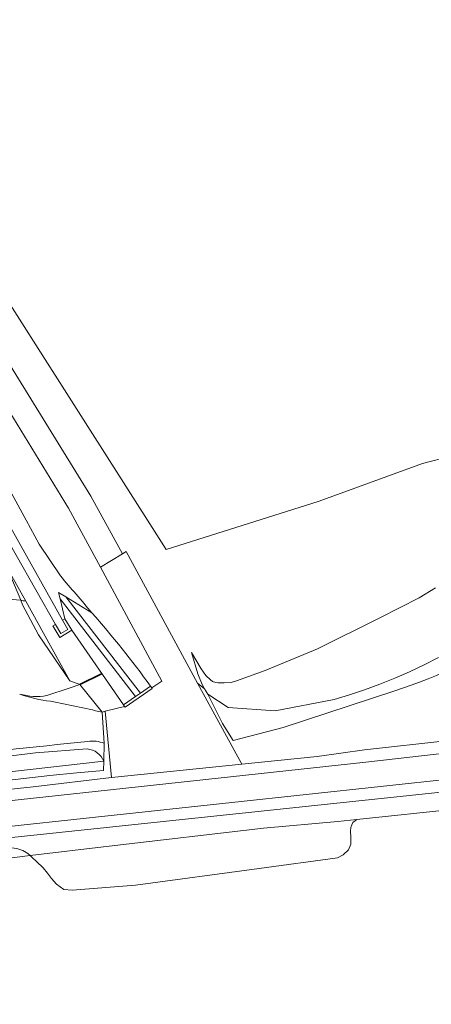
# Model space of a CAD drawing. Extents: x 184422 to 188298, y 343471 to 350189.
# Tile 342 of 513: x 186667 to 186717, y 348605 to 348724. Entities that reach past the tile are written whole.
import ezdxf

# ---------------------------------------------------------------- set-up
doc = ezdxf.new("R2010")
doc.units = 0
for name, color, linetype, lineweight in [('B-WA-GK-KADEMUUR-G', 252, 'Continuous', 35), ('B-WA-GR-BOUWLAND-GV', 252, 'Continuous', 13), ('B-WA-GR-GRAS-GV', 252, 'Continuous', 13), ('B-WA-GR-HOUTWAL-GV', 252, 'Continuous', 13), ('B-WA-GW-TALUD_KRUIN-G', 252, 'Continuous', 18), ('B-WA-IE-TERREINAFSCHEIDING_KUNSTMATIG_HEKWERK-G', 252, 'IE-TERREINAFSCHEIDING-KUNSTMATIG', 18), ('B-WA-IE-TERREINAFSCHEIDING_KUNSTMATIG_MUUR-GV', 252, 'Continuous', 18), ('B-WA-OG-TERREIN_CULTUURSCHEIDING-GV', 252, 'Continuous', 18), ('B-WA-OG-WATER_GREPPEL-GV', 252, 'Continuous', 18), ('B-WA-OG-WATER_SLOOT-GV', 252, 'Continuous', 18), ('B-WA-OG-WEG-GV', 252, 'Continuous', 18), ('B-WA-VH-ONVERHARD-GV', 252, 'Continuous', 18), ('B-WA-VH-VERHARDING_ASFALT-GV', 252, 'Continuous', 18), ('B-WA-VH-VERHARDING_BETONSTRAATSTEEN-GV', 252, 'Continuous', 18), ('B-WA-VH-VERHARDING_SIERBESTRATING-GV', 252, 'Continuous', 18)]:
    doc.layers.add(name, color=color, linetype=linetype, lineweight=lineweight)
doc.linetypes.add('IE-TERREINAFSCHEIDING-KUNSTMATIG', pattern='A,4,[82,NLCS.SHX,S=0.75,R=90,X=0,Y=0],4,-2', length=10)

msp = doc.modelspace()

# ---------------------------------------------------------------- linework, layer by layer
at = {"layer": 'B-WA-GK-KADEMUUR-G', "flags": 128}
msp.add_lwpolyline([(186676.796, 348644.897), (186674.161, 348643.572)], dxfattribs=at)
msp.add_lwpolyline([(186676.796, 348644.897), (186674.161, 348643.572)], dxfattribs=at)
msp.add_lwpolyline([(186676.796, 348644.897), (186674.161, 348643.572)], dxfattribs=at)
at = {"layer": 'B-WA-GR-BOUWLAND-GV', "flags": 128}
msp.add_lwpolyline([(186720.046, 348628.494), (186707.769, 348627.201), (186707.302, 348626.823), (186707.167, 348626.532), (186707.07, 348626.226), (186707.016, 348625.826), (186707.043, 348624.957), (186707.048, 348624.182), (186706.758, 348623.495), (186706.14, 348622.88), (186705.421, 348622.54), (186695.93, 348621.249), (186680.93, 348619.198), (186673.237, 348618.587), (186672.241, 348618.704), (186671.345, 348619.323), (186670.741, 348620.038), (186670.237, 348620.681), (186669.697, 348621.323), (186668.921, 348622.099), (186668.395, 348622.584), (186668.125, 348622.81), (186658.339, 348621.553)], dxfattribs=at)
msp.add_lwpolyline([(186720.046, 348628.494), (186707.769, 348627.201), (186707.302, 348626.823), (186707.167, 348626.532), (186707.07, 348626.226), (186707.016, 348625.826), (186707.043, 348624.957), (186707.048, 348624.182), (186706.758, 348623.495), (186706.14, 348622.88), (186705.421, 348622.54), (186695.93, 348621.249), (186680.93, 348619.198), (186673.237, 348618.587), (186672.241, 348618.704), (186671.345, 348619.323), (186670.741, 348620.038), (186670.237, 348620.681), (186669.697, 348621.323), (186668.921, 348622.099), (186668.395, 348622.584), (186668.125, 348622.81), (186658.339, 348621.553)], dxfattribs=at)
msp.add_lwpolyline([(186720.046, 348628.494), (186707.769, 348627.201), (186707.302, 348626.823), (186707.167, 348626.532), (186707.07, 348626.226), (186707.016, 348625.826), (186707.043, 348624.957), (186707.048, 348624.182), (186706.758, 348623.495), (186706.14, 348622.88), (186705.421, 348622.54), (186695.93, 348621.249), (186680.93, 348619.198), (186673.237, 348618.587), (186672.241, 348618.704), (186671.345, 348619.323), (186670.741, 348620.038), (186670.237, 348620.681), (186669.697, 348621.323), (186668.921, 348622.099), (186668.395, 348622.584), (186668.125, 348622.81), (186658.339, 348621.553)], dxfattribs=at)
at = {"layer": 'B-WA-GR-GRAS-GV', "flags": 128}
for points in [[(186726.57, 348827.032), (186715.297, 348821.007), (186706.134, 348816.074), (186698.891, 348811.589), (186690.272, 348804.935), (186685.392, 348800.875), (186680.108, 348796.27), (186675.963, 348792.726), (186673.206, 348789.657), (186668.246, 348784.261), (186664.379, 348779.474), (186662.212, 348776.57), (186656.262, 348767.201), (186651.341, 348760.666), (186648.664, 348757.235), (186645.638, 348754.108), (186642.8, 348751.388), (186632.213, 348742.257), (186645.814, 348720.958), (186684.65, 348660.007), (186703.216, 348665.877), (186715.741, 348670.428), (186719.185, 348671.321)], [(186726.57, 348827.032), (186715.297, 348821.007), (186706.134, 348816.074), (186698.891, 348811.589), (186690.272, 348804.935), (186685.392, 348800.875), (186680.108, 348796.27), (186675.963, 348792.726), (186673.206, 348789.657), (186668.246, 348784.261), (186664.379, 348779.474), (186662.212, 348776.57), (186656.262, 348767.201), (186651.341, 348760.666), (186648.664, 348757.235), (186645.638, 348754.108), (186642.8, 348751.388), (186632.213, 348742.257), (186645.814, 348720.958), (186684.65, 348660.007), (186703.216, 348665.877), (186715.741, 348670.428), (186719.185, 348671.321)], [(186726.57, 348827.032), (186715.297, 348821.007), (186706.134, 348816.074), (186698.891, 348811.589), (186690.272, 348804.935), (186685.392, 348800.875), (186680.108, 348796.27), (186675.963, 348792.726), (186673.206, 348789.657), (186668.246, 348784.261), (186664.379, 348779.474), (186662.212, 348776.57), (186656.262, 348767.201), (186651.341, 348760.666), (186648.664, 348757.235), (186645.638, 348754.108), (186642.8, 348751.388), (186632.213, 348742.257), (186645.814, 348720.958), (186684.65, 348660.007), (186703.216, 348665.877), (186715.741, 348670.428), (186719.185, 348671.321)], [(186719.185, 348671.321), (186715.741, 348670.428), (186703.216, 348665.877), (186684.65, 348660.007), (186645.814, 348720.958), (186632.213, 348742.257)], [(186719.185, 348671.321), (186715.741, 348670.428), (186703.216, 348665.877), (186684.65, 348660.007), (186645.814, 348720.958), (186632.213, 348742.257)], [(186719.185, 348671.321), (186715.741, 348670.428), (186703.216, 348665.877), (186684.65, 348660.007), (186645.814, 348720.958), (186632.213, 348742.257)], [(186629.927, 348740.411), (186675.508, 348666.465), (186679.342, 348659.48), (186679.772, 348659.757), (186688.462, 348643.756), (186689.306, 348643.082), (186688.999, 348643.571), (186688.503, 348644.885), (186687.735, 348647.481), (186688.905, 348645.496), (186689.436, 348644.703), (186690.002, 348644.14), (186690.272, 348643.951), (186690.662, 348643.816), (186690.954, 348643.778), (186691.673, 348643.796), (186692.521, 348643.845), (186693.162, 348644.033), (186696.667, 348645.298), (186703.017, 348647.919), (186710.583, 348651.672), (186715.328, 348654.118), (186717.311, 348655.337)], [(186629.927, 348740.411), (186675.508, 348666.465), (186679.342, 348659.48), (186679.772, 348659.757), (186688.462, 348643.756), (186689.306, 348643.082), (186688.999, 348643.571), (186688.503, 348644.885), (186687.735, 348647.481), (186688.905, 348645.496), (186689.436, 348644.703), (186690.002, 348644.14), (186690.272, 348643.951), (186690.662, 348643.816), (186690.954, 348643.778), (186691.673, 348643.796), (186692.521, 348643.845), (186693.162, 348644.033), (186696.667, 348645.298), (186703.017, 348647.919), (186710.583, 348651.672), (186715.328, 348654.118), (186717.311, 348655.337)], [(186629.927, 348740.411), (186675.508, 348666.465), (186679.342, 348659.48), (186679.772, 348659.757), (186688.462, 348643.756), (186689.306, 348643.082), (186688.999, 348643.571), (186688.503, 348644.885), (186687.735, 348647.481), (186688.905, 348645.496), (186689.436, 348644.703), (186690.002, 348644.14), (186690.272, 348643.951), (186690.662, 348643.816), (186690.954, 348643.778), (186691.673, 348643.796), (186692.521, 348643.845), (186693.162, 348644.033), (186696.667, 348645.298), (186703.017, 348647.919), (186710.583, 348651.672), (186715.328, 348654.118), (186717.311, 348655.337)], [(186667.593, 348653.727), (186665.349, 348657.771), (186658.643, 348657.088), (186651.963, 348656.409), (186631.926, 348654.572), (186618.927, 348653.709), (186612.484, 348653.281), (186606.192, 348653.148)], [(186667.593, 348653.727), (186665.349, 348657.771), (186658.643, 348657.088), (186651.963, 348656.409), (186631.926, 348654.572), (186618.927, 348653.709), (186612.484, 348653.281), (186606.192, 348653.148)], [(186667.593, 348653.727), (186665.349, 348657.771), (186658.643, 348657.088), (186651.963, 348656.409), (186631.926, 348654.572), (186618.927, 348653.709), (186612.484, 348653.281), (186606.192, 348653.148)], [(186717.311, 348655.337), (186715.328, 348654.118), (186710.583, 348651.672), (186703.017, 348647.919), (186696.667, 348645.298), (186693.162, 348644.033), (186692.521, 348643.845), (186691.673, 348643.796), (186690.954, 348643.778), (186690.662, 348643.816), (186690.272, 348643.951), (186690.002, 348644.14), (186689.436, 348644.703), (186688.905, 348645.496), (186687.735, 348647.481), (186688.503, 348644.885), (186688.999, 348643.571), (186689.306, 348643.082), (186689.683, 348642.413), (186692.175, 348640.791), (186697.871, 348640.38), (186705.014, 348641.776), (186706.874, 348642.331), (186708.723, 348642.945), (186710.557, 348643.617), (186712.373, 348644.348), (186714.17, 348645.135), (186715.944, 348645.98), (186717.692, 348646.88)], [(186717.311, 348655.337), (186715.328, 348654.118), (186710.583, 348651.672), (186703.017, 348647.919), (186696.667, 348645.298), (186693.162, 348644.033), (186692.521, 348643.845), (186691.673, 348643.796), (186690.954, 348643.778), (186690.662, 348643.816), (186690.272, 348643.951), (186690.002, 348644.14), (186689.436, 348644.703), (186688.905, 348645.496), (186687.735, 348647.481), (186688.503, 348644.885), (186688.999, 348643.571), (186689.306, 348643.082), (186689.683, 348642.413), (186692.175, 348640.791), (186697.871, 348640.38), (186705.014, 348641.776), (186706.874, 348642.331), (186708.723, 348642.945), (186710.557, 348643.617), (186712.373, 348644.348), (186714.17, 348645.135), (186715.944, 348645.98), (186717.692, 348646.88)], [(186717.311, 348655.337), (186715.328, 348654.118), (186710.583, 348651.672), (186703.017, 348647.919), (186696.667, 348645.298), (186693.162, 348644.033), (186692.521, 348643.845), (186691.673, 348643.796), (186690.954, 348643.778), (186690.662, 348643.816), (186690.272, 348643.951), (186690.002, 348644.14), (186689.436, 348644.703), (186688.905, 348645.496), (186687.735, 348647.481), (186688.503, 348644.885), (186688.999, 348643.571), (186689.306, 348643.082), (186689.683, 348642.413), (186692.175, 348640.791), (186697.871, 348640.38), (186705.014, 348641.776), (186706.874, 348642.331), (186708.723, 348642.945), (186710.557, 348643.617), (186712.373, 348644.348), (186714.17, 348645.135), (186715.944, 348645.98), (186717.692, 348646.88)], [(186670.158, 348642.236), (186672.864, 348643.127), (186674.161, 348643.572), (186672.962, 348644.054), (186667.593, 348653.727)], [(186670.158, 348642.236), (186672.864, 348643.127), (186674.161, 348643.572), (186672.962, 348644.054), (186667.593, 348653.727)], [(186670.158, 348642.236), (186672.864, 348643.127), (186674.161, 348643.572), (186672.962, 348644.054), (186667.593, 348653.727)], [(186717.692, 348646.88), (186715.944, 348645.98), (186714.17, 348645.135), (186712.373, 348644.348), (186710.557, 348643.617), (186708.723, 348642.945), (186706.874, 348642.331), (186705.014, 348641.776), (186697.871, 348640.38), (186692.175, 348640.791), (186689.683, 348642.413), (186691.478, 348638.853), (186692.789, 348636.795), (186698.857, 348638.374), (186712.289, 348642.799)], [(186717.692, 348646.88), (186715.944, 348645.98), (186714.17, 348645.135), (186712.373, 348644.348), (186710.557, 348643.617), (186708.723, 348642.945), (186706.874, 348642.331), (186705.014, 348641.776), (186697.871, 348640.38), (186692.175, 348640.791), (186689.683, 348642.413), (186691.478, 348638.853), (186692.789, 348636.795), (186698.857, 348638.374), (186712.289, 348642.799)], [(186717.692, 348646.88), (186715.944, 348645.98), (186714.17, 348645.135), (186712.373, 348644.348), (186710.557, 348643.617), (186708.723, 348642.945), (186706.874, 348642.331), (186705.014, 348641.776), (186697.871, 348640.38), (186692.175, 348640.791), (186689.683, 348642.413), (186691.478, 348638.853), (186692.789, 348636.795), (186698.857, 348638.374), (186712.289, 348642.799)], [(186676.859, 348640.226), (186674.161, 348643.572), (186672.864, 348643.127), (186670.158, 348642.236)], [(186676.859, 348640.226), (186674.161, 348643.572), (186672.864, 348643.127), (186670.158, 348642.236)], [(186676.859, 348640.226), (186674.161, 348643.572), (186672.864, 348643.127), (186670.158, 348642.236)], [(186677.081, 348634.276), (186677.137, 348636.444)], [(186677.081, 348634.276), (186677.137, 348636.444)], [(186677.081, 348634.276), (186677.137, 348636.444)], [(186668.789, 348635.278), (186675.067, 348635.764)], [(186675.067, 348635.764), (186668.789, 348635.278)], [(186668.789, 348635.278), (186675.067, 348635.764)], [(186675.067, 348635.764), (186668.789, 348635.278)], [(186668.789, 348635.278), (186675.067, 348635.764)], [(186675.067, 348635.764), (186668.789, 348635.278)], [(186592.933, 348629.561), (186592.512, 348629.521), (186592.535, 348628.005), (186592.901, 348627.419), (186593.145, 348627.353), (186593.934, 348627.248), (186614.916, 348627.961), (186625.62, 348628.726), (186641.862, 348630.475), (186659.168, 348632.252), (186677.081, 348634.276)], [(186592.933, 348629.561), (186592.512, 348629.521), (186592.535, 348628.005), (186592.901, 348627.419), (186593.145, 348627.353), (186593.934, 348627.248), (186614.916, 348627.961), (186625.62, 348628.726), (186641.862, 348630.475), (186659.168, 348632.252), (186677.081, 348634.276)], [(186592.933, 348629.561), (186592.512, 348629.521), (186592.535, 348628.005), (186592.901, 348627.419), (186593.145, 348627.353), (186593.934, 348627.248), (186614.916, 348627.961), (186625.62, 348628.726), (186641.862, 348630.475), (186659.168, 348632.252), (186677.081, 348634.276)]]:
    msp.add_lwpolyline(points, dxfattribs=at)
at = {"layer": 'B-WA-GR-GRAS-GV'}
for points in [[(186712.289, 348642.799, 0.145165), (186740.847, 348662.102)], [(186712.289, 348642.799, 0.145165), (186740.847, 348662.102)], [(186712.289, 348642.799, 0.145165), (186740.847, 348662.102)], [(186662.761, 348653.995, -0.0470035), (186666.99, 348653.818)], [(186666.99, 348653.818, 0.0470035), (186662.761, 348653.995)], [(186662.761, 348653.995, -0.0470035), (186666.99, 348653.818)], [(186666.99, 348653.818, 0.0470035), (186662.761, 348653.995)], [(186662.761, 348653.995, -0.0470035), (186666.99, 348653.818)], [(186666.99, 348653.818, 0.0470035), (186662.761, 348653.995)], [(186666.99, 348653.818, -0.0068844), (186667.593, 348653.727)], [(186667.593, 348653.727, 0.0068844), (186666.99, 348653.818)], [(186666.99, 348653.818, -0.0068844), (186667.593, 348653.727)], [(186667.593, 348653.727, 0.0068844), (186666.99, 348653.818)], [(186666.99, 348653.818, -0.0068844), (186667.593, 348653.727)], [(186667.593, 348653.727, 0.0068844), (186666.99, 348653.818)], [(186670.158, 348642.236, -0.107218), (186666.867, 348642.419)], [(186666.867, 348642.419, 0.049664), (186670.61, 348641.55)], [(186666.867, 348642.419, 0.107218), (186670.158, 348642.236)], [(186670.158, 348642.236, -0.107218), (186666.867, 348642.419)], [(186666.867, 348642.419, 0.049664), (186670.61, 348641.55)], [(186666.867, 348642.419, 0.107218), (186670.158, 348642.236)], [(186670.158, 348642.236, -0.107218), (186666.867, 348642.419)], [(186666.867, 348642.419, 0.049664), (186670.61, 348641.55)], [(186666.867, 348642.419, 0.107218), (186670.158, 348642.236)], [(186670.61, 348641.55, -0.0110775), (186676.859, 348640.226)], [(186670.61, 348641.55, -0.0110775), (186676.859, 348640.226)], [(186670.61, 348641.55, -0.0110775), (186676.859, 348640.226)], [(186675.117, 348636.671, 0.0045094), (186655.279, 348634.492)], [(186675.117, 348636.671, 0.0045094), (186655.279, 348634.492)], [(186675.117, 348636.671, 0.0045094), (186655.279, 348634.492)], [(186677.137, 348636.444, 0.128916), (186675.117, 348636.671)], [(186677.137, 348636.444, 0.128916), (186675.117, 348636.671)], [(186677.137, 348636.444, 0.128916), (186675.117, 348636.671)], [(186636.95, 348631.763, 0.0077637), (186668.789, 348635.278)], [(186668.789, 348635.278, -0.0077637), (186636.95, 348631.763)], [(186636.95, 348631.763, 0.0077637), (186668.789, 348635.278)], [(186668.789, 348635.278, -0.0077637), (186636.95, 348631.763)], [(186636.95, 348631.763, 0.0077637), (186668.789, 348635.278)], [(186668.789, 348635.278, -0.0077637), (186636.95, 348631.763)], [(186675.067, 348635.764, -0.2798738), (186677.081, 348634.276)], [(186677.081, 348634.276, 0.2798738), (186675.067, 348635.764)], [(186675.067, 348635.764, -0.2798738), (186677.081, 348634.276)], [(186677.081, 348634.276, 0.2798738), (186675.067, 348635.764)], [(186675.067, 348635.764, -0.2798738), (186677.081, 348634.276)], [(186677.081, 348634.276, 0.2798738), (186675.067, 348635.764)]]:
    msp.add_lwpolyline(points, format="xyb", dxfattribs=at)
at = {"layer": 'B-WA-GR-GRAS-GV', "flags": 128}
for points in [[(186644.689, 348629.778), (186661.022, 348631.425), (186670.504, 348632.542), (186673.784, 348632.876), (186677.051, 348633.133), (186677.081, 348634.276), (186659.168, 348632.252), (186641.862, 348630.475), (186625.62, 348628.726), (186614.916, 348627.961), (186593.934, 348627.248), (186593.145, 348627.353), (186594.26, 348626.216), (186595.64, 348626.528), (186597.192, 348626.557), (186606.21, 348626.728), (186612.861, 348626.987), (186622.598, 348627.634), (186625.821, 348627.938), (186629.104, 348628.438), (186632.102, 348628.594), (186638.283, 348629.308)], [(186644.689, 348629.778), (186661.022, 348631.425), (186670.504, 348632.542), (186673.784, 348632.876), (186677.051, 348633.133), (186677.081, 348634.276), (186659.168, 348632.252), (186641.862, 348630.475), (186625.62, 348628.726), (186614.916, 348627.961), (186593.934, 348627.248), (186593.145, 348627.353), (186594.26, 348626.216), (186595.64, 348626.528), (186597.192, 348626.557), (186606.21, 348626.728), (186612.861, 348626.987), (186622.598, 348627.634), (186625.821, 348627.938), (186629.104, 348628.438), (186632.102, 348628.594), (186638.283, 348629.308)], [(186644.689, 348629.778), (186661.022, 348631.425), (186670.504, 348632.542), (186673.784, 348632.876), (186677.051, 348633.133), (186677.081, 348634.276), (186659.168, 348632.252), (186641.862, 348630.475), (186625.62, 348628.726), (186614.916, 348627.961), (186593.934, 348627.248), (186593.145, 348627.353), (186594.26, 348626.216), (186595.64, 348626.528), (186597.192, 348626.557), (186606.21, 348626.728), (186612.861, 348626.987), (186622.598, 348627.634), (186625.821, 348627.938), (186629.104, 348628.438), (186632.102, 348628.594), (186638.283, 348629.308)], [(186707.769, 348627.201), (186705.476, 348626.929), (186696.451, 348626.129), (186677.707, 348623.944), (186668.125, 348622.81), (186668.395, 348622.584), (186668.921, 348622.099), (186669.697, 348621.323), (186670.237, 348620.681), (186670.741, 348620.038), (186671.345, 348619.323), (186672.241, 348618.704), (186673.237, 348618.587), (186680.93, 348619.198), (186695.93, 348621.249), (186705.421, 348622.54), (186706.14, 348622.88), (186706.758, 348623.495), (186707.048, 348624.182), (186707.043, 348624.957), (186707.016, 348625.826), (186707.07, 348626.226), (186707.167, 348626.532), (186707.302, 348626.823)], [(186707.769, 348627.201), (186705.476, 348626.929), (186696.451, 348626.129), (186677.707, 348623.944), (186668.125, 348622.81), (186668.395, 348622.584), (186668.921, 348622.099), (186669.697, 348621.323), (186670.237, 348620.681), (186670.741, 348620.038), (186671.345, 348619.323), (186672.241, 348618.704), (186673.237, 348618.587), (186680.93, 348619.198), (186695.93, 348621.249), (186705.421, 348622.54), (186706.14, 348622.88), (186706.758, 348623.495), (186707.048, 348624.182), (186707.043, 348624.957), (186707.016, 348625.826), (186707.07, 348626.226), (186707.167, 348626.532), (186707.302, 348626.823)], [(186707.769, 348627.201), (186705.476, 348626.929), (186696.451, 348626.129), (186677.707, 348623.944), (186668.125, 348622.81), (186668.395, 348622.584), (186668.921, 348622.099), (186669.697, 348621.323), (186670.237, 348620.681), (186670.741, 348620.038), (186671.345, 348619.323), (186672.241, 348618.704), (186673.237, 348618.587), (186680.93, 348619.198), (186695.93, 348621.249), (186705.421, 348622.54), (186706.14, 348622.88), (186706.758, 348623.495), (186707.048, 348624.182), (186707.043, 348624.957), (186707.016, 348625.826), (186707.07, 348626.226), (186707.167, 348626.532), (186707.302, 348626.823)], [(186591.2, 348615.574), (186592.614, 348616.082), (186594.175, 348616.184), (186620.435, 348617.899), (186620.822, 348617.925), (186632.384, 348618.68), (186658.339, 348621.553), (186668.125, 348622.81), (186667.845, 348623.044), (186667.243, 348623.437), (186666.511, 348623.652), (186665.57, 348623.787), (186664.361, 348623.834), (186647.03, 348621.78), (186627.5, 348619.693), (186618.336, 348618.645), (186616.08, 348618.478), (186612.684, 348618.401), (186604.2, 348618.146), (186595.848, 348617.966), (186594.439, 348617.614), (186593.475, 348617.265), (186592.524, 348616.717), (186591.794, 348616.169)], [(186591.2, 348615.574), (186592.614, 348616.082), (186594.175, 348616.184), (186620.435, 348617.899), (186620.822, 348617.925), (186632.384, 348618.68), (186658.339, 348621.553), (186668.125, 348622.81), (186667.845, 348623.044), (186667.243, 348623.437), (186666.511, 348623.652), (186665.57, 348623.787), (186664.361, 348623.834), (186647.03, 348621.78), (186627.5, 348619.693), (186618.336, 348618.645), (186616.08, 348618.478), (186612.684, 348618.401), (186604.2, 348618.146), (186595.848, 348617.966), (186594.439, 348617.614), (186593.475, 348617.265), (186592.524, 348616.717), (186591.794, 348616.169)], [(186591.2, 348615.574), (186592.614, 348616.082), (186594.175, 348616.184), (186620.435, 348617.899), (186620.822, 348617.925), (186632.384, 348618.68), (186658.339, 348621.553), (186668.125, 348622.81), (186667.845, 348623.044), (186667.243, 348623.437), (186666.511, 348623.652), (186665.57, 348623.787), (186664.361, 348623.834), (186647.03, 348621.78), (186627.5, 348619.693), (186618.336, 348618.645), (186616.08, 348618.478), (186612.684, 348618.401), (186604.2, 348618.146), (186595.848, 348617.966), (186594.439, 348617.614), (186593.475, 348617.265), (186592.524, 348616.717), (186591.794, 348616.169)]]:
    msp.add_lwpolyline(points, close=True, dxfattribs=at)
at = {"layer": 'B-WA-GR-HOUTWAL-GV', "flags": 128}
for points in [[(186682.748, 348643.391), (186682.897, 348643.175), (186684.11, 348644.003), (186676.665, 348657.845), (186672.779, 348665.007), (186642.025, 348715.324), (186636.919, 348721.207), (186634.078, 348722.322), (186631.531, 348722.628), (186628.985, 348722.221), (186625.114, 348721.203), (186617.575, 348722.017), (186611.361, 348724.357), (186605.045, 348728.324), (186600.257, 348731.478), (186596.284, 348732.597), (186592.82, 348733.004), (186591.133, 348732.781)], [(186682.748, 348643.391), (186682.897, 348643.175), (186684.11, 348644.003), (186676.665, 348657.845), (186672.779, 348665.007), (186642.025, 348715.324), (186636.919, 348721.207), (186634.078, 348722.322), (186631.531, 348722.628), (186628.985, 348722.221), (186625.114, 348721.203), (186617.575, 348722.017), (186611.361, 348724.357), (186605.045, 348728.324), (186600.257, 348731.478), (186596.284, 348732.597), (186592.82, 348733.004), (186591.133, 348732.781)], [(186682.748, 348643.391), (186682.897, 348643.175), (186684.11, 348644.003), (186676.665, 348657.845), (186672.779, 348665.007), (186642.025, 348715.324), (186636.919, 348721.207), (186634.078, 348722.322), (186631.531, 348722.628), (186628.985, 348722.221), (186625.114, 348721.203), (186617.575, 348722.017), (186611.361, 348724.357), (186605.045, 348728.324), (186600.257, 348731.478), (186596.284, 348732.597), (186592.82, 348733.004), (186591.133, 348732.781)], [(186607.854, 348724.488), (186612.749, 348721.497), (186619.002, 348720.138), (186622.673, 348719.594), (186628.79, 348719.594), (186630.917, 348718.644), (186630.673, 348719.79), (186630.805, 348720.725), (186631.112, 348721.242), (186631.737, 348721.645), (186632.287, 348721.864), (186632.651, 348721.877), (186633.243, 348721.705), (186633.949, 348721.415), (186634.56, 348720.913), (186635.755, 348719.502), (186641.889, 348709.387), (186650.919, 348693.745), (186659.393, 348678.661), (186667.649, 348663.56), (186669.214, 348660.64), (186671.802, 348656.782)], [(186607.854, 348724.488), (186612.749, 348721.497), (186619.002, 348720.138), (186622.673, 348719.594), (186628.79, 348719.594), (186630.917, 348718.644), (186630.673, 348719.79), (186630.805, 348720.725), (186631.112, 348721.242), (186631.737, 348721.645), (186632.287, 348721.864), (186632.651, 348721.877), (186633.243, 348721.705), (186633.949, 348721.415), (186634.56, 348720.913), (186635.755, 348719.502), (186641.889, 348709.387), (186650.919, 348693.745), (186659.393, 348678.661), (186667.649, 348663.56), (186669.214, 348660.64), (186671.802, 348656.782)], [(186607.854, 348724.488), (186612.749, 348721.497), (186619.002, 348720.138), (186622.673, 348719.594), (186628.79, 348719.594), (186630.917, 348718.644), (186630.673, 348719.79), (186630.805, 348720.725), (186631.112, 348721.242), (186631.737, 348721.645), (186632.287, 348721.864), (186632.651, 348721.877), (186633.243, 348721.705), (186633.949, 348721.415), (186634.56, 348720.913), (186635.755, 348719.502), (186641.889, 348709.387), (186650.919, 348693.745), (186659.393, 348678.661), (186667.649, 348663.56), (186669.214, 348660.64), (186671.802, 348656.782)]]:
    msp.add_lwpolyline(points, dxfattribs=at)
at = {"layer": 'B-WA-GR-HOUTWAL-GV'}
for points in [[(186671.802, 348656.782, -0.0017713), (186675.624, 348652.317)], [(186671.802, 348656.782, -0.0017713), (186675.624, 348652.317)], [(186671.802, 348656.782, -0.0017713), (186675.624, 348652.317)], [(186675.624, 348652.317, -0.0225639), (186682.748, 348643.391)], [(186675.624, 348652.317, -0.0225639), (186682.748, 348643.391)], [(186675.624, 348652.317, -0.0225639), (186682.748, 348643.391)]]:
    msp.add_lwpolyline(points, format="xyb", dxfattribs=at)
at = {"layer": 'B-WA-GW-TALUD_KRUIN-G', "flags": 128}
for points in [[(186717.311, 348655.337), (186715.328, 348654.118), (186710.583, 348651.672), (186703.017, 348647.919), (186696.667, 348645.298), (186693.162, 348644.033), (186692.521, 348643.845), (186691.673, 348643.796), (186690.954, 348643.778), (186690.662, 348643.816), (186690.272, 348643.951), (186690.002, 348644.14), (186689.436, 348644.703), (186688.905, 348645.496), (186687.735, 348647.481), (186688.503, 348644.885), (186688.999, 348643.571), (186689.306, 348643.082), (186689.683, 348642.413), (186692.175, 348640.791), (186697.871, 348640.38), (186705.014, 348641.776), (186706.874, 348642.331), (186708.723, 348642.945), (186710.557, 348643.617), (186712.373, 348644.348), (186714.17, 348645.135), (186715.944, 348645.98), (186717.692, 348646.88)], [(186717.311, 348655.337), (186715.328, 348654.118), (186710.583, 348651.672), (186703.017, 348647.919), (186696.667, 348645.298), (186693.162, 348644.033), (186692.521, 348643.845), (186691.673, 348643.796), (186690.954, 348643.778), (186690.662, 348643.816), (186690.272, 348643.951), (186690.002, 348644.14), (186689.436, 348644.703), (186688.905, 348645.496), (186687.735, 348647.481), (186688.503, 348644.885), (186688.999, 348643.571), (186689.306, 348643.082), (186689.683, 348642.413), (186692.175, 348640.791), (186697.871, 348640.38), (186705.014, 348641.776), (186706.874, 348642.331), (186708.723, 348642.945), (186710.557, 348643.617), (186712.373, 348644.348), (186714.17, 348645.135), (186715.944, 348645.98), (186717.692, 348646.88)], [(186717.311, 348655.337), (186715.328, 348654.118), (186710.583, 348651.672), (186703.017, 348647.919), (186696.667, 348645.298), (186693.162, 348644.033), (186692.521, 348643.845), (186691.673, 348643.796), (186690.954, 348643.778), (186690.662, 348643.816), (186690.272, 348643.951), (186690.002, 348644.14), (186689.436, 348644.703), (186688.905, 348645.496), (186687.735, 348647.481), (186688.503, 348644.885), (186688.999, 348643.571), (186689.306, 348643.082), (186689.683, 348642.413), (186692.175, 348640.791), (186697.871, 348640.38), (186705.014, 348641.776), (186706.874, 348642.331), (186708.723, 348642.945), (186710.557, 348643.617), (186712.373, 348644.348), (186714.17, 348645.135), (186715.944, 348645.98), (186717.692, 348646.88)], [(186670.158, 348642.236), (186672.864, 348643.127)], [(186670.158, 348642.236), (186672.864, 348643.127)], [(186670.158, 348642.236), (186672.864, 348643.127)], [(186675.067, 348635.764), (186668.789, 348635.278)], [(186675.067, 348635.764), (186668.789, 348635.278)], [(186675.067, 348635.764), (186668.789, 348635.278)]]:
    msp.add_lwpolyline(points, dxfattribs=at)
at = {"layer": 'B-WA-GW-TALUD_KRUIN-G'}
for points in [[(186666.867, 348642.419, 0.107218), (186670.158, 348642.236)], [(186666.867, 348642.419, 0.107218), (186670.158, 348642.236)], [(186666.867, 348642.419, 0.107218), (186670.158, 348642.236)], [(186668.789, 348635.278, -0.0077637), (186636.95, 348631.763)], [(186668.789, 348635.278, -0.0077637), (186636.95, 348631.763)], [(186668.789, 348635.278, -0.0077637), (186636.95, 348631.763)], [(186677.081, 348634.276, 0.2798738), (186675.067, 348635.764)], [(186677.081, 348634.276, 0.2798738), (186675.067, 348635.764)], [(186677.081, 348634.276, 0.2798738), (186675.067, 348635.764)]]:
    msp.add_lwpolyline(points, format="xyb", dxfattribs=at)
at = {"layer": 'B-WA-IE-TERREINAFSCHEIDING_KUNSTMATIG_HEKWERK-G', "flags": 128}
for points in [[(186665.349, 348657.771), (186666.99, 348653.818)], [(186665.349, 348657.771), (186666.99, 348653.818)], [(186665.349, 348657.771), (186666.99, 348653.818)], [(186666.99, 348653.818), (186667.218, 348653.267)], [(186666.99, 348653.818), (186667.218, 348653.267)], [(186666.99, 348653.818), (186667.218, 348653.267)], [(186667.218, 348653.267), (186669.14, 348649.614)], [(186667.218, 348653.267), (186669.14, 348649.614)], [(186667.218, 348653.267), (186669.14, 348649.614)], [(186669.14, 348649.614), (186672.962, 348644.054)], [(186669.14, 348649.614), (186672.962, 348644.054)], [(186669.14, 348649.614), (186672.962, 348644.054)], [(186676.859, 348640.226), (186674.161, 348643.572)], [(186676.859, 348640.226), (186674.161, 348643.572)], [(186676.859, 348640.226), (186674.161, 348643.572)], [(186691.478, 348638.853), (186689.683, 348642.413)], [(186691.478, 348638.853), (186689.683, 348642.413)], [(186691.478, 348638.853), (186689.683, 348642.413)], [(186676.859, 348640.226), (186677.137, 348636.444)], [(186676.859, 348640.226), (186677.137, 348636.444)], [(186676.859, 348640.226), (186677.137, 348636.444)], [(186677.137, 348636.444), (186677.081, 348634.276)], [(186677.137, 348636.444), (186677.081, 348634.276)], [(186677.137, 348636.444), (186677.081, 348634.276)], [(186677.081, 348634.276), (186677.051, 348633.133)], [(186677.081, 348634.276), (186677.051, 348633.133)], [(186677.081, 348634.276), (186677.051, 348633.133)], [(186673.784, 348632.876), (186670.504, 348632.542)], [(186673.784, 348632.876), (186670.504, 348632.542)], [(186673.784, 348632.876), (186670.504, 348632.542)], [(186677.051, 348633.133), (186673.784, 348632.876)], [(186677.051, 348633.133), (186673.784, 348632.876)], [(186677.051, 348633.133), (186673.784, 348632.876)], [(186670.504, 348632.542), (186661.022, 348631.425)], [(186670.504, 348632.542), (186661.022, 348631.425)], [(186670.504, 348632.542), (186661.022, 348631.425)], [(186749.291, 348592.133), (186748.869, 348595.22), (186747.563, 348604.774), (186746.402, 348613.576), (186745.426, 348624.452), (186743.322, 348628.898), (186740.011, 348630.351), (186735.388, 348630.111), (186734.432, 348630.01), (186720.046, 348628.494), (186707.769, 348627.201)], [(186749.291, 348592.133), (186748.869, 348595.22), (186747.563, 348604.774), (186746.402, 348613.576), (186745.426, 348624.452), (186743.322, 348628.898), (186740.011, 348630.351), (186735.388, 348630.111), (186734.432, 348630.01), (186720.046, 348628.494), (186707.769, 348627.201)], [(186749.291, 348592.133), (186748.869, 348595.22), (186747.563, 348604.774), (186746.402, 348613.576), (186745.426, 348624.452), (186743.322, 348628.898), (186740.011, 348630.351), (186735.388, 348630.111), (186734.432, 348630.01), (186720.046, 348628.494), (186707.769, 348627.201)], [(186707.769, 348627.201), (186705.476, 348626.929)], [(186707.769, 348627.201), (186705.476, 348626.929)], [(186707.769, 348627.201), (186705.476, 348626.929)]]:
    msp.add_lwpolyline(points, dxfattribs=at)
at = {"layer": 'B-WA-IE-TERREINAFSCHEIDING_KUNSTMATIG_MUUR-GV', "flags": 128}
for points in [[(186671.873, 348649.77), (186671.198, 348650.88), (186670.899, 348650.698), (186671.755, 348649.289), (186673.208, 348650.172), (186672.352, 348651.581), (186672.053, 348651.399), (186672.727, 348650.29)], [(186671.873, 348649.77), (186671.198, 348650.88), (186670.899, 348650.698), (186671.755, 348649.289), (186673.208, 348650.172), (186672.352, 348651.581), (186672.053, 348651.399), (186672.727, 348650.29)], [(186671.873, 348649.77), (186671.198, 348650.88), (186670.899, 348650.698), (186671.755, 348649.289), (186673.208, 348650.172), (186672.352, 348651.581), (186672.053, 348651.399), (186672.727, 348650.29)], [(186682.932, 348643.093), (186682.897, 348643.175), (186682.748, 348643.391), (186682.733, 348643.381), (186681.508, 348642.535), (186680.932, 348642.137), (186679.47, 348641.128), (186679.453, 348641.116), (186679.586, 348640.924), (186679.669, 348640.84)], [(186682.932, 348643.093), (186682.897, 348643.175), (186682.748, 348643.391), (186682.733, 348643.381), (186681.508, 348642.535), (186680.932, 348642.137), (186679.47, 348641.128), (186679.453, 348641.116), (186679.586, 348640.924), (186679.669, 348640.84)], [(186682.932, 348643.093), (186682.897, 348643.175), (186682.748, 348643.391), (186682.733, 348643.381), (186681.508, 348642.535), (186680.932, 348642.137), (186679.47, 348641.128), (186679.453, 348641.116), (186679.586, 348640.924), (186679.669, 348640.84)]]:
    msp.add_lwpolyline(points, close=True, dxfattribs=at)
at = {"layer": 'B-WA-OG-TERREIN_CULTUURSCHEIDING-GV'}
msp.add_lwpolyline([(186740.847, 348662.102, -0.145165), (186712.289, 348642.799)], format="xyb", dxfattribs=at)
msp.add_lwpolyline([(186740.847, 348662.102, -0.145165), (186712.289, 348642.799)], format="xyb", dxfattribs=at)
msp.add_lwpolyline([(186740.847, 348662.102, -0.145165), (186712.289, 348642.799)], format="xyb", dxfattribs=at)
at = {"layer": 'B-WA-OG-TERREIN_CULTUURSCHEIDING-GV', "flags": 128}
msp.add_lwpolyline([(186712.289, 348642.799), (186698.857, 348638.374), (186692.789, 348636.795), (186691.478, 348638.853), (186689.683, 348642.413), (186689.306, 348643.082), (186688.462, 348643.756), (186693.811, 348633.906), (186702.953, 348634.845), (186708.693, 348635.655), (186718.952, 348636.778), (186720.237, 348636.919), (186728.823, 348637.963), (186733.156, 348638.536), (186735.305, 348638.919)], dxfattribs=at)
msp.add_lwpolyline([(186712.289, 348642.799), (186698.857, 348638.374), (186692.789, 348636.795), (186691.478, 348638.853), (186689.683, 348642.413), (186689.306, 348643.082), (186688.462, 348643.756), (186693.811, 348633.906), (186702.953, 348634.845), (186708.693, 348635.655), (186718.952, 348636.778), (186720.237, 348636.919), (186728.823, 348637.963), (186733.156, 348638.536), (186735.305, 348638.919)], dxfattribs=at)
msp.add_lwpolyline([(186712.289, 348642.799), (186698.857, 348638.374), (186692.789, 348636.795), (186691.478, 348638.853), (186689.683, 348642.413), (186689.306, 348643.082), (186688.462, 348643.756), (186693.811, 348633.906), (186702.953, 348634.845), (186708.693, 348635.655), (186718.952, 348636.778), (186720.237, 348636.919), (186728.823, 348637.963), (186733.156, 348638.536), (186735.305, 348638.919)], dxfattribs=at)
at = {"layer": 'B-WA-OG-WATER_GREPPEL-GV', "flags": 128}
msp.add_lwpolyline([(186632.859, 348717.966), (186649.674, 348688.767), (186671.198, 348650.88), (186671.873, 348649.77), (186672.727, 348650.29), (186672.053, 348651.399), (186650.328, 348690.207), (186635.961, 348715.61), (186634.17, 348718.661)], dxfattribs=at)
msp.add_lwpolyline([(186632.859, 348717.966), (186649.674, 348688.767), (186671.198, 348650.88), (186671.873, 348649.77), (186672.727, 348650.29), (186672.053, 348651.399), (186650.328, 348690.207), (186635.961, 348715.61), (186634.17, 348718.661)], dxfattribs=at)
msp.add_lwpolyline([(186632.859, 348717.966), (186649.674, 348688.767), (186671.198, 348650.88), (186671.873, 348649.77), (186672.727, 348650.29), (186672.053, 348651.399), (186650.328, 348690.207), (186635.961, 348715.61), (186634.17, 348718.661)], dxfattribs=at)
msp.add_lwpolyline([(186681.508, 348642.535), (186672.462, 348654.24), (186671.583, 348654.774), (186671.773, 348653.986), (186680.932, 348642.137)], close=True, dxfattribs=at)
msp.add_lwpolyline([(186681.508, 348642.535), (186672.462, 348654.24), (186671.583, 348654.774), (186671.773, 348653.986), (186680.932, 348642.137)], close=True, dxfattribs=at)
msp.add_lwpolyline([(186681.508, 348642.535), (186672.462, 348654.24), (186671.583, 348654.774), (186671.773, 348653.986), (186680.932, 348642.137)], close=True, dxfattribs=at)
at = {"layer": 'B-WA-OG-WATER_SLOOT-GV', "flags": 128}
for points in [[(186674.161, 348643.572), (186676.859, 348640.226), (186677.227, 348640.359), (186679.586, 348640.924), (186679.453, 348641.116), (186679.47, 348641.128), (186673.208, 348650.172), (186671.755, 348649.289), (186670.899, 348650.698), (186671.198, 348650.88), (186649.674, 348688.767), (186632.859, 348717.966)], [(186674.161, 348643.572), (186676.859, 348640.226), (186677.227, 348640.359), (186679.586, 348640.924), (186679.453, 348641.116), (186679.47, 348641.128), (186673.208, 348650.172), (186671.755, 348649.289), (186670.899, 348650.698), (186671.198, 348650.88), (186649.674, 348688.767), (186632.859, 348717.966)], [(186674.161, 348643.572), (186676.859, 348640.226), (186677.227, 348640.359), (186679.586, 348640.924), (186679.453, 348641.116), (186679.47, 348641.128), (186673.208, 348650.172), (186671.755, 348649.289), (186670.899, 348650.698), (186671.198, 348650.88), (186649.674, 348688.767), (186632.859, 348717.966)], [(186634.17, 348718.661), (186635.961, 348715.61), (186650.328, 348690.207), (186672.053, 348651.399), (186672.352, 348651.581), (186671.773, 348653.986), (186671.583, 348654.774), (186672.462, 348654.24), (186675.624, 348652.317)], [(186634.17, 348718.661), (186635.961, 348715.61), (186650.328, 348690.207), (186672.053, 348651.399), (186672.352, 348651.581), (186671.773, 348653.986), (186671.583, 348654.774), (186672.462, 348654.24), (186675.624, 348652.317)], [(186634.17, 348718.661), (186635.961, 348715.61), (186650.328, 348690.207), (186672.053, 348651.399), (186672.352, 348651.581), (186671.773, 348653.986), (186671.583, 348654.774), (186672.462, 348654.24), (186675.624, 348652.317)], [(186671.802, 348656.782), (186669.214, 348660.64), (186667.649, 348663.56), (186659.393, 348678.661)], [(186671.802, 348656.782), (186669.214, 348660.64), (186667.649, 348663.56), (186659.393, 348678.661)], [(186671.802, 348656.782), (186669.214, 348660.64), (186667.649, 348663.56), (186659.393, 348678.661)], [(186665.349, 348657.771), (186667.593, 348653.727), (186672.962, 348644.054), (186674.161, 348643.572)], [(186665.349, 348657.771), (186667.593, 348653.727), (186672.962, 348644.054), (186674.161, 348643.572)], [(186665.349, 348657.771), (186667.593, 348653.727), (186672.962, 348644.054), (186674.161, 348643.572)]]:
    msp.add_lwpolyline(points, dxfattribs=at)
at = {"layer": 'B-WA-OG-WATER_SLOOT-GV'}
msp.add_lwpolyline([(186675.624, 348652.317, 0.0017713), (186671.802, 348656.782)], format="xyb", dxfattribs=at)
msp.add_lwpolyline([(186675.624, 348652.317, 0.0017713), (186671.802, 348656.782)], format="xyb", dxfattribs=at)
msp.add_lwpolyline([(186675.624, 348652.317, 0.0017713), (186671.802, 348656.782)], format="xyb", dxfattribs=at)
at = {"layer": 'B-WA-OG-WEG-GV', "flags": 128}
for points in [[(186635.794, 348627.657), (186668.514, 348631.161), (186677.992, 348632.274), (186677.227, 348640.359), (186676.859, 348640.226), (186677.137, 348636.444), (186677.081, 348634.276), (186677.051, 348633.133), (186673.784, 348632.876), (186670.504, 348632.542), (186661.022, 348631.425)], [(186635.794, 348627.657), (186668.514, 348631.161), (186677.992, 348632.274), (186677.227, 348640.359), (186676.859, 348640.226), (186677.137, 348636.444), (186677.081, 348634.276), (186677.051, 348633.133), (186673.784, 348632.876), (186670.504, 348632.542), (186661.022, 348631.425)], [(186635.794, 348627.657), (186668.514, 348631.161), (186677.992, 348632.274), (186677.227, 348640.359), (186676.859, 348640.226), (186677.137, 348636.444), (186677.081, 348634.276), (186677.051, 348633.133), (186673.784, 348632.876), (186670.504, 348632.542), (186661.022, 348631.425)], [(186719.902, 348630.716), (186665.917, 348624.999), (186637.857, 348621.893)], [(186719.902, 348630.716), (186665.917, 348624.999), (186637.857, 348621.893)], [(186719.902, 348630.716), (186665.917, 348624.999), (186637.857, 348621.893)], [(186666.511, 348623.652), (186667.243, 348623.437), (186667.845, 348623.044), (186668.125, 348622.81), (186677.707, 348623.944), (186696.451, 348626.129), (186705.476, 348626.929), (186707.769, 348627.201), (186720.046, 348628.494)], [(186666.511, 348623.652), (186667.243, 348623.437), (186667.845, 348623.044), (186668.125, 348622.81), (186677.707, 348623.944), (186696.451, 348626.129), (186705.476, 348626.929), (186707.769, 348627.201), (186720.046, 348628.494)], [(186666.511, 348623.652), (186667.243, 348623.437), (186667.845, 348623.044), (186668.125, 348622.81), (186677.707, 348623.944), (186696.451, 348626.129), (186705.476, 348626.929), (186707.769, 348627.201), (186720.046, 348628.494)]]:
    msp.add_lwpolyline(points, dxfattribs=at)
at = {"layer": 'B-WA-VH-ONVERHARD-GV', "flags": 128}
for points in [[(186611.361, 348724.357), (186617.575, 348722.017), (186625.114, 348721.203), (186628.985, 348722.221), (186631.531, 348722.628), (186634.078, 348722.322), (186636.919, 348721.207), (186642.025, 348715.324), (186672.779, 348665.007), (186676.665, 348657.845), (186679.342, 348659.48), (186675.508, 348666.465), (186629.927, 348740.411)], [(186611.361, 348724.357), (186617.575, 348722.017), (186625.114, 348721.203), (186628.985, 348722.221), (186631.531, 348722.628), (186634.078, 348722.322), (186636.919, 348721.207), (186642.025, 348715.324), (186672.779, 348665.007), (186676.665, 348657.845), (186679.342, 348659.48), (186675.508, 348666.465), (186629.927, 348740.411)], [(186611.361, 348724.357), (186617.575, 348722.017), (186625.114, 348721.203), (186628.985, 348722.221), (186631.531, 348722.628), (186634.078, 348722.322), (186636.919, 348721.207), (186642.025, 348715.324), (186672.779, 348665.007), (186676.665, 348657.845), (186679.342, 348659.48), (186675.508, 348666.465), (186629.927, 348740.411)], [(186677.137, 348636.444), (186676.859, 348640.226)], [(186677.137, 348636.444), (186676.859, 348640.226)], [(186677.137, 348636.444), (186676.859, 348640.226)]]:
    msp.add_lwpolyline(points, dxfattribs=at)
at = {"layer": 'B-WA-VH-ONVERHARD-GV'}
for points in [[(186670.61, 348641.55, -0.049664), (186666.867, 348642.419)], [(186670.61, 348641.55, -0.049664), (186666.867, 348642.419)], [(186670.61, 348641.55, -0.049664), (186666.867, 348642.419)], [(186676.859, 348640.226, 0.0110775), (186670.61, 348641.55)], [(186676.859, 348640.226, 0.0110775), (186670.61, 348641.55)], [(186676.859, 348640.226, 0.0110775), (186670.61, 348641.55)], [(186655.279, 348634.492, -0.0045094), (186675.117, 348636.671)], [(186655.279, 348634.492, -0.0045094), (186675.117, 348636.671)], [(186655.279, 348634.492, -0.0045094), (186675.117, 348636.671)], [(186675.117, 348636.671, -0.128916), (186677.137, 348636.444)], [(186675.117, 348636.671, -0.128916), (186677.137, 348636.444)], [(186675.117, 348636.671, -0.128916), (186677.137, 348636.444)]]:
    msp.add_lwpolyline(points, format="xyb", dxfattribs=at)
at = {"layer": 'B-WA-VH-VERHARDING_ASFALT-GV', "flags": 128}
for points in [[(186633.095, 348625.887), (186647.238, 348627.461), (186708.888, 348634.154), (186719.177, 348635.341), (186718.952, 348636.778), (186708.693, 348635.655), (186702.953, 348634.845), (186693.811, 348633.906)], [(186633.095, 348625.887), (186647.238, 348627.461), (186708.888, 348634.154), (186719.177, 348635.341), (186718.952, 348636.778), (186708.693, 348635.655), (186702.953, 348634.845), (186693.811, 348633.906)], [(186633.095, 348625.887), (186647.238, 348627.461), (186708.888, 348634.154), (186719.177, 348635.341), (186718.952, 348636.778), (186708.693, 348635.655), (186702.953, 348634.845), (186693.811, 348633.906)], [(186626.168, 348622.056), (186647.469, 348624.382), (186719.673, 348632.175), (186719.177, 348635.341), (186708.888, 348634.154), (186647.238, 348627.461), (186633.095, 348625.887)], [(186626.168, 348622.056), (186647.469, 348624.382), (186719.673, 348632.175), (186719.177, 348635.341), (186708.888, 348634.154), (186647.238, 348627.461), (186633.095, 348625.887)], [(186626.168, 348622.056), (186647.469, 348624.382), (186719.673, 348632.175), (186719.177, 348635.341), (186708.888, 348634.154), (186647.238, 348627.461), (186633.095, 348625.887)], [(186693.811, 348633.906), (186677.992, 348632.274), (186668.514, 348631.161), (186635.794, 348627.657)], [(186693.811, 348633.906), (186677.992, 348632.274), (186668.514, 348631.161), (186635.794, 348627.657)], [(186693.811, 348633.906), (186677.992, 348632.274), (186668.514, 348631.161), (186635.794, 348627.657)], [(186637.857, 348621.893), (186665.917, 348624.999), (186719.902, 348630.716), (186719.673, 348632.175), (186647.469, 348624.382), (186626.168, 348622.056)], [(186637.857, 348621.893), (186665.917, 348624.999), (186719.902, 348630.716), (186719.673, 348632.175), (186647.469, 348624.382), (186626.168, 348622.056)], [(186637.857, 348621.893), (186665.917, 348624.999), (186719.902, 348630.716), (186719.673, 348632.175), (186647.469, 348624.382), (186626.168, 348622.056)]]:
    msp.add_lwpolyline(points, dxfattribs=at)
at = {"layer": 'B-WA-VH-VERHARDING_BETONSTRAATSTEEN-GV', "flags": 128}
msp.add_lwpolyline([(186679.586, 348640.924), (186677.227, 348640.359), (186677.992, 348632.274), (186693.811, 348633.906), (186688.462, 348643.756), (186679.772, 348659.757), (186679.342, 348659.48), (186676.665, 348657.845), (186684.11, 348644.003), (186682.897, 348643.175), (186682.932, 348643.093), (186679.669, 348640.84)], close=True, dxfattribs=at)
msp.add_lwpolyline([(186679.586, 348640.924), (186677.227, 348640.359), (186677.992, 348632.274), (186693.811, 348633.906), (186688.462, 348643.756), (186679.772, 348659.757), (186679.342, 348659.48), (186676.665, 348657.845), (186684.11, 348644.003), (186682.897, 348643.175), (186682.932, 348643.093), (186679.669, 348640.84)], close=True, dxfattribs=at)
msp.add_lwpolyline([(186679.586, 348640.924), (186677.227, 348640.359), (186677.992, 348632.274), (186693.811, 348633.906), (186688.462, 348643.756), (186679.772, 348659.757), (186679.342, 348659.48), (186676.665, 348657.845), (186684.11, 348644.003), (186682.897, 348643.175), (186682.932, 348643.093), (186679.669, 348640.84)], close=True, dxfattribs=at)
at = {"layer": 'B-WA-VH-VERHARDING_SIERBESTRATING-GV', "flags": 128}
msp.add_lwpolyline([(186680.932, 348642.137), (186671.773, 348653.986), (186672.352, 348651.581), (186673.208, 348650.172), (186679.47, 348641.128)], close=True, dxfattribs=at)
msp.add_lwpolyline([(186680.932, 348642.137), (186671.773, 348653.986), (186672.352, 348651.581), (186673.208, 348650.172), (186679.47, 348641.128)], close=True, dxfattribs=at)
msp.add_lwpolyline([(186680.932, 348642.137), (186671.773, 348653.986), (186672.352, 348651.581), (186673.208, 348650.172), (186679.47, 348641.128)], close=True, dxfattribs=at)
for points in [[(186672.462, 348654.24), (186681.508, 348642.535), (186682.733, 348643.381), (186682.748, 348643.391)], [(186675.624, 348652.317), (186672.462, 348654.24)], [(186672.462, 348654.24), (186681.508, 348642.535), (186682.733, 348643.381), (186682.748, 348643.391)], [(186675.624, 348652.317), (186672.462, 348654.24)], [(186672.462, 348654.24), (186681.508, 348642.535), (186682.733, 348643.381), (186682.748, 348643.391)], [(186675.624, 348652.317), (186672.462, 348654.24)]]:
    msp.add_lwpolyline(points, dxfattribs=at)
at = {"layer": 'B-WA-VH-VERHARDING_SIERBESTRATING-GV'}
msp.add_lwpolyline([(186682.748, 348643.391, 0.0225639), (186675.624, 348652.317)], format="xyb", dxfattribs=at)
msp.add_lwpolyline([(186682.748, 348643.391, 0.0225639), (186675.624, 348652.317)], format="xyb", dxfattribs=at)
msp.add_lwpolyline([(186682.748, 348643.391, 0.0225639), (186675.624, 348652.317)], format="xyb", dxfattribs=at)

doc.saveas('drawing.dxf')
